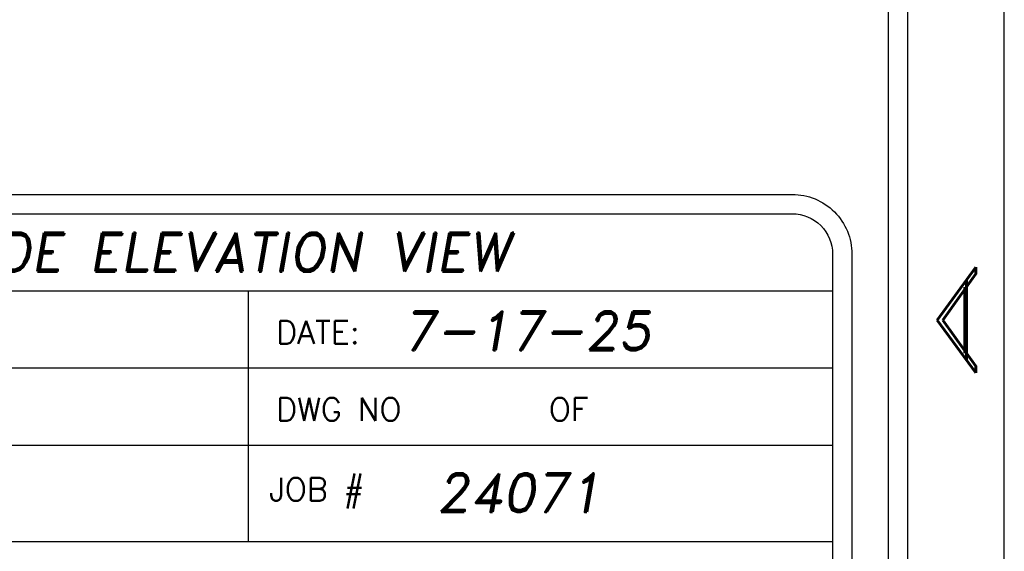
# Model space of a CAD drawing. Header units: inches. Extents: x 1880 to 2363, y -453 to -54.
# Tile 784 of 1056: x 2051.95 to 2054.5, y -154.81 to -153.43. Entities that reach past the tile are written whole.
import ezdxf
from ezdxf.enums import TextEntityAlignment as Align

# ---------------------------------------------------------------- set-up
doc = ezdxf.new("R2010")
doc.units = ezdxf.units.IN
doc.header["$LTSCALE"] = 0.5
doc.header["$MEASUREMENT"] = 0
doc.layers.add('SID-M-D', color=42, linetype='Continuous')
doc.layers.add('SID-M-S', color=105, linetype='Continuous')
doc.styles.add('PTI', font='romand.shx', dxfattribs={"oblique": 10})
doc.styles.add('R', font='ROMAND.SHX')
doc.styles.add('ROMANS', font='ROMANS.shx', dxfattribs={"height": 0.125})

# ---------------------------------------------------------------- blocks, each defined once
blk = doc.blocks.new('*U9')
at = {"layer": 'SID-M-S'}
for p, q in [((0.2499999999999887, 6.661338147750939e-16), (0.2499999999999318, 21.99999999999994)), ((0.3, 6.661338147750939e-16), (0.299999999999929, 21.99999999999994)), ((0.55, 6.661338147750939e-16), (0.549999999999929, 21.99999999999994))]:
    blk.add_line(p, q, dxfattribs=at)
at = {"layer": 'SID-M-D', "style": 'R', "width": 4}
blk.add_text('A', height=0.09999999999, rotation=90, dxfattribs=at).set_placement((0.4762159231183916, 1.074295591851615))
blk = doc.blocks.new('JM_TITTLE_BOX_SID')
at = {"layer": 'SID-M-S'}
for p, q in [((-6.604933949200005, 1.32165344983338), (0.1049989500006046, 1.32165344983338)), ((-1.409017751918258, 0.9216574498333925), (-1.409017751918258, 1.32165344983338)), ((-6.604933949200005, 1.121655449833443), (0.1049989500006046, 1.121655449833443)), ((-6.604933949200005, 0.9216574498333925), (0.1049989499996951, 0.9216574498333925)), ((-1.409017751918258, 0.6716599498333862), (-1.409017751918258, 0.9216574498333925)), ((-4.43498749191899, 0.6716599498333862), (0.1049989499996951, 0.6716599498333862))]:
    blk.add_line(p, q, dxfattribs=at)
for points in [[(1.261213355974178e-13, -0.1549984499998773), (-6.499934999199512, -0.1549984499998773, -0.414213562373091), (-6.654933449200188, 1.163513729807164e-13), (-6.654933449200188, 1.416652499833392, -0.4142135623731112), (-6.499934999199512, 1.571650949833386), (1.261213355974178e-13, 1.571650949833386, -0.4142135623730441), (0.1549984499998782, 1.416652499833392), (0.1549984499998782, 1.163513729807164e-13, -0.4142135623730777)], [(1.261213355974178e-13, -0.1049989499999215), (-6.499934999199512, -0.1049989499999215, -0.4142135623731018), (-6.604933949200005, 1.163513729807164e-13), (-6.604933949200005, 1.416652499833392, -0.4142135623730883), (-6.499934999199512, 1.52165144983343), (1.261213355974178e-13, 1.52165144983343, -0.414213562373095), (0.1049989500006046, 1.416652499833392), (0.1049989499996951, 1.163513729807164e-13, -0.414213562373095)]]:
    blk.add_lwpolyline(points, format="xyb", close=True, dxfattribs=at)
at = {"layer": 'SID-M-D', "style": 'ROMANS'}
for s, p in [('DATE:', (-1.336888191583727, 1.184117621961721)), ('DWG NO', (-1.336888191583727, 0.9841196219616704)), ('OF', (-0.6304765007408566, 0.9841196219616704)), ('JOB #', (-1.35556529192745, 0.7766631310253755))]:
    blk.add_text(s, height=0.0599994, dxfattribs=at).set_placement(p)
at = {"layer": 'SID-M-D', "style": 'PTI', "oblique": 10}
for tag, p in [('CUSTOMER', (-5.990553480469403, 1.371591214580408)), ('DIEDATAINFO', (-2.18746001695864, 1.371591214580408)), ('PARTDESCRIPTION', (-5.966376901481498, 1.169693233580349)), ('00-00-00', (-1.009105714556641, 1.167793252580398)), ('PARTNUMBER', (-5.81595049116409, 0.9696952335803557)), ('REV', (-3.360356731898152, 0.9696952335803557)), ('SCALE', (-2.520436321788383, 0.9677952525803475)), ('SH', (-0.8571950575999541, 0.9677952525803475)), ('SHX', (-0.4057438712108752, 0.9677952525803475)), ('WTD', (-3.839149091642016, 0.7480887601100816)), ('TOOL', (-2.472915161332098, 0.7480887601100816)), ('JOB', (-0.9225366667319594, 0.7480887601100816))]:
    blk.add_attdef(tag, p, '', height=0.09999900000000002, dxfattribs=at)
blk.add_attdef('BUILT', text='', height=0.2499630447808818, dxfattribs=at).set_placement((-2.336101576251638, 0.2076912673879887), align=Align.CENTER)

msp = doc.modelspace()

# ---------------------------------------------------------------- block references
at = {"layer": 'SID-M-D'}
msp.add_blockref('*U9', (2053.947833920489, -155.452003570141), dxfattribs=at)
at = {"layer": 'SID-M-S'}
ref = msp.add_blockref('JM_TITTLE_BOX_SID', (2053.947833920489, -155.4520035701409), dxfattribs=at)
ref.add_attrib('00-00-00', '7-17-25', (2052.938728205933, -154.2842103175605), dxfattribs={"layer": 'SID-M-D', "height": 0.09999900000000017, "style": 'PTI', "oblique": 10})
ref.add_attrib('JOB', '24071', (2053.025297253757, -154.7039148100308), dxfattribs={"layer": 'SID-M-D', "height": 0.09999900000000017, "style": 'PTI', "oblique": 10})
ref.add_attrib('DIEDATAINFO', 'SIDE ELEVATION VIEW', (2051.760373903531, -154.0804123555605), dxfattribs={"layer": 'SID-M-D', "height": 0.09999900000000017, "style": 'PTI', "oblique": 10})

doc.saveas('drawing.dxf')
